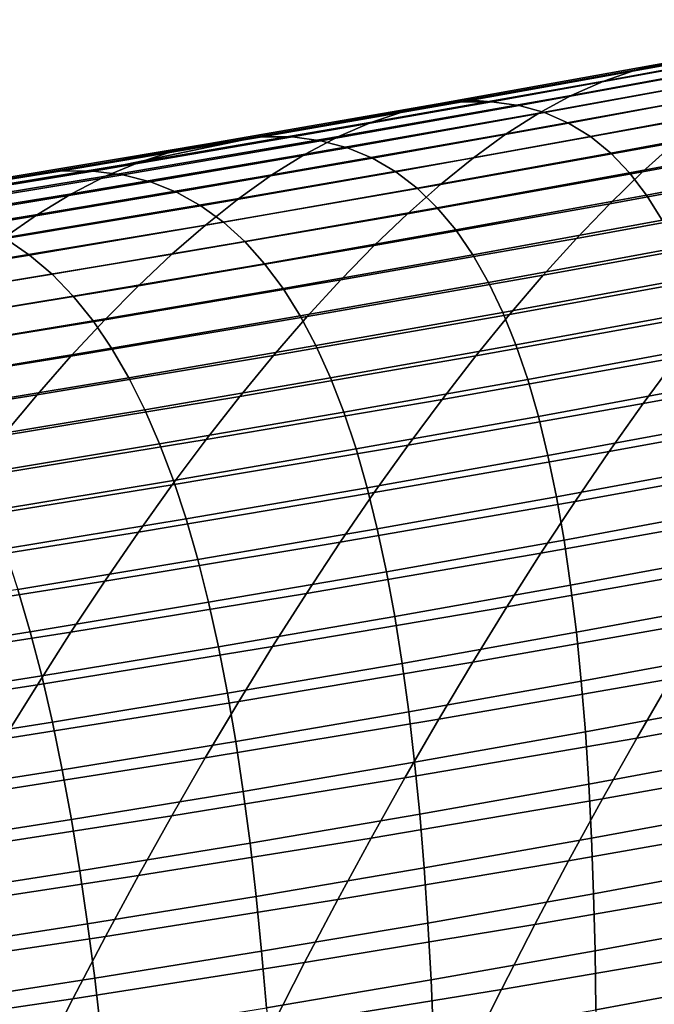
# Model space of a CAD drawing. Header units: metres. Extents: x -248 to 28, y -28 to 28.
# Tile 346 of 507: x -36.41 to -34.35, y 15.74 to 18.94. Entities that reach past the tile are written whole.
import ezdxf

# ---------------------------------------------------------------- set-up
doc = ezdxf.new("R2010")
doc.units = ezdxf.units.M
doc.layers.add('solid_10_061_053_XXX', color=7, linetype='CONTINUOUS')

msp = doc.modelspace()

# ---------------------------------------------------------------- linework, layer by layer
at = {"layer": 'solid_10_061_053_XXX'}
for points in [[(-33.557159, 18.93758, 88.26609), (-33.65871, 18.912939, 87.556252), (-34.40847, 18.774252, 87.86232), (-34.303711, 18.79863, 88.553482)], [(-33.65871, 18.912939, 87.556252), (-33.760818, 18.876795, 86.860176), (-34.513451, 18.738369, 87.184753), (-34.40847, 18.774252, 87.86232)], [(-33.760818, 18.876795, 86.860176), (-33.86351, 18.829597, 86.177475), (-34.618702, 18.691446, 86.520378), (-34.513451, 18.738369, 87.184753)], [(-33.86351, 18.829597, 86.177475), (-33.966824, 18.771793, 85.507774), (-34.724274, 18.633944, 85.868805), (-34.618702, 18.691446, 86.520378)], [(-34.40847, 18.774252, 87.86232), (-34.513451, 18.738369, 87.184753), (-35.266953, 18.604504, 87.508255), (-35.159065, 18.640093, 88.167778)], [(-34.303711, 18.79863, 88.553482), (-34.40847, 18.774252, 87.86232), (-35.159065, 18.640093, 88.167778), (-35.051083, 18.664185, 88.840714)], [(-35.051083, 18.664185, 88.840714), (-34.943188, 18.676262, 89.52758), (-34.323734, 18.788149, 89.30368), (-34.303711, 18.79863, 88.553482)], [(-34.231316, 18.787916, 89.941231), (-34.323734, 18.788149, 89.30368), (-34.943188, 18.676262, 89.52758), (-34.877289, 18.670567, 90.16143)], [(-34.145542, 18.776091, 90.563232), (-34.231316, 18.787916, 89.941231), (-34.877289, 18.670567, 90.16143), (-34.788235, 18.658628, 90.769394)], [(-34.066025, 18.753094, 91.169937), (-34.145542, 18.776091, 90.563232), (-34.788235, 18.658628, 90.769394), (-34.705238, 18.635599, 91.36245)], [(-33.966824, 18.771793, 85.507774), (-34.070797, 18.703831, 84.850677), (-34.830212, 18.56632, 85.229622), (-34.724274, 18.633944, 85.868805)], [(-33.99255, 18.719309, 91.761681), (-34.066025, 18.753094, 91.169937), (-34.705238, 18.635599, 91.36245), (-34.628094, 18.601866, 91.940926)], [(-34.513451, 18.738369, 87.184753), (-34.618702, 18.691446, 86.520378), (-35.374809, 18.557892, 86.861748), (-35.266953, 18.604504, 87.508255)], [(-33.924908, 18.675125, 92.338806), (-33.99255, 18.719309, 91.761681), (-34.628094, 18.601866, 91.940926), (-34.556602, 18.557812, 92.50515)], [(-34.618702, 18.691446, 86.520378), (-34.724274, 18.633944, 85.868805), (-35.482693, 18.500731, 86.227829), (-35.374809, 18.557892, 86.861748)], [(-34.070797, 18.703831, 84.850677), (-34.175457, 18.626156, 84.205818), (-34.936569, 18.489037, 84.602432), (-34.830212, 18.56632, 85.229622)], [(-33.519581, 18.680668, 83.155365), (-33.624649, 18.584431, 82.516174), (-34.38699, 18.443457, 82.951241), (-34.280846, 18.539215, 83.5728)], [(-35.051083, 18.664185, 88.840714), (-35.159065, 18.640093, 88.167778), (-35.910469, 18.510469, 88.47261), (-35.799248, 18.53425, 89.127792)], [(-35.799248, 18.53425, 89.127792), (-35.687737, 18.54603, 89.796722), (-35.622448, 18.557264, 89.773117), (-35.051083, 18.664185, 88.840714)], [(-34.877289, 18.670567, 90.16143), (-34.972839, 18.670988, 89.5383), (-35.622448, 18.557264, 89.773117), (-35.523869, 18.556633, 90.382172)], [(-35.051083, 18.664185, 88.840714), (-35.622448, 18.557264, 89.773117), (-34.972839, 18.670988, 89.5383)], [(-34.788235, 18.658628, 90.769394), (-34.877289, 18.670567, 90.16143), (-35.523869, 18.556633, 90.382172), (-35.431541, 18.544582, 90.976418)], [(-34.705238, 18.635599, 91.36245), (-34.788235, 18.658628, 90.769394), (-35.431541, 18.544582, 90.976418), (-35.345081, 18.521528, 91.556122)], [(-35.051083, 18.664185, 88.840714), (-34.972839, 18.670988, 89.5383), (-34.943188, 18.676262, 89.52758)], [(-34.943188, 18.676262, 89.52758), (-34.972839, 18.670988, 89.5383), (-34.877289, 18.670567, 90.16143)], [(-33.862896, 18.62093, 92.901649), (-33.924908, 18.675125, 92.338806), (-34.556602, 18.557812, 92.50515), (-34.490562, 18.503824, 93.05545)], [(-35.159065, 18.640093, 88.167778), (-35.266953, 18.604504, 87.508255), (-36.02129, 18.475201, 87.830673), (-35.910469, 18.510469, 88.47261)], [(-34.724274, 18.633944, 85.868805), (-34.830212, 18.56632, 85.229622), (-35.590668, 18.433493, 85.606087), (-35.482693, 18.500731, 86.227829)], [(-34.628094, 18.601866, 91.940926), (-34.705238, 18.635599, 91.36245), (-35.345081, 18.521528, 91.556122), (-35.26429, 18.487852, 92.12162)], [(-34.175457, 18.626156, 84.205818), (-34.280846, 18.539215, 83.5728), (-35.043385, 18.402555, 83.986839), (-34.936569, 18.489037, 84.602432)], [(-33.806305, 18.557108, 93.450531), (-33.862896, 18.62093, 92.901649), (-34.490562, 18.503824, 93.05545), (-34.429775, 18.440285, 93.592171)], [(-35.266953, 18.604504, 87.508255), (-35.374809, 18.557892, 86.861748), (-36.131786, 18.428932, 87.201553), (-36.02129, 18.475201, 87.830673)], [(-34.556602, 18.557812, 92.50515), (-34.628094, 18.601866, 91.940926), (-35.26429, 18.487852, 92.12162), (-35.188972, 18.443939, 92.673233)], [(-33.624649, 18.584431, 82.516174), (-33.730759, 18.479733, 81.888344), (-34.493927, 18.339329, 82.340752), (-34.38699, 18.443457, 82.951241)], [(-35.374809, 18.557892, 86.861748), (-35.482693, 18.500731, 86.227829), (-36.242031, 18.372152, 86.584824), (-36.131786, 18.428932, 87.201553)], [(-35.523869, 18.556633, 90.382172), (-35.622448, 18.557264, 89.773117), (-35.687737, 18.54603, 89.796722), (-36.171047, 18.446121, 90.603455)], [(-35.431541, 18.544582, 90.976418), (-35.523869, 18.556633, 90.382172), (-36.171047, 18.446121, 90.603455), (-36.075462, 18.433958, 91.184296)], [(-34.830212, 18.56632, 85.229622), (-34.936569, 18.489037, 84.602432), (-35.698792, 18.356653, 84.996101), (-35.590668, 18.433493, 85.606087)], [(-34.490562, 18.503824, 93.05545), (-34.556602, 18.557812, 92.50515), (-35.188972, 18.443939, 92.673233), (-35.118935, 18.390173, 93.211296)], [(-33.754929, 18.484045, 93.985794), (-33.806305, 18.557108, 93.450531), (-34.429775, 18.440285, 93.592171), (-34.374039, 18.36758, 94.115639)], [(-35.799248, 18.53425, 89.127792), (-35.910469, 18.510469, 88.47261), (-36.662651, 18.38538, 88.776817), (-36.548183, 18.408833, 89.414703)], [(-36.548183, 18.408833, 89.414703), (-36.432941, 18.420317, 90.066109), (-36.272552, 18.446983, 90.008125), (-35.799248, 18.53425, 89.127792)], [(-35.687737, 18.54603, 89.796722), (-36.272552, 18.446983, 90.008125), (-36.171047, 18.446121, 90.603455)], [(-35.799248, 18.53425, 89.127792), (-36.272552, 18.446983, 90.008125), (-35.687737, 18.54603, 89.796722)], [(-35.345081, 18.521528, 91.556122), (-35.431541, 18.544582, 90.976418), (-36.075462, 18.433958, 91.184296), (-35.985554, 18.410881, 91.750961)], [(-35.26429, 18.487852, 92.12162), (-35.345081, 18.521528, 91.556122), (-35.985554, 18.410881, 91.750961), (-35.901134, 18.377272, 92.303787)], [(-34.280846, 18.539215, 83.5728), (-34.38699, 18.443457, 82.951241), (-35.150711, 18.307337, 83.382446), (-35.043385, 18.402555, 83.986839)], [(-35.910469, 18.510469, 88.47261), (-36.02129, 18.475201, 87.830673), (-36.776421, 18.35046, 88.151993), (-36.662651, 18.38538, 88.776817)], [(-35.482693, 18.500731, 86.227829), (-35.590668, 18.433493, 85.606087), (-36.352097, 18.305346, 85.980049), (-36.242031, 18.372152, 86.584824)], [(-35.188972, 18.443939, 92.673233), (-35.26429, 18.487852, 92.12162), (-35.901134, 18.377272, 92.303787), (-35.822014, 18.333511, 92.843086)], [(-34.936569, 18.489037, 84.602432), (-35.043385, 18.402555, 83.986839), (-35.807125, 18.270685, 84.397469), (-35.698792, 18.356653, 84.996101)], [(-34.429775, 18.440285, 93.592171), (-34.490562, 18.503824, 93.05545), (-35.118935, 18.390173, 93.211296), (-35.053982, 18.326935, 93.73613)], [(-36.02129, 18.475201, 87.830673), (-36.131786, 18.428932, 87.201553), (-36.889587, 18.304571, 87.539795), (-36.776421, 18.35046, 88.151993)], [(-33.730759, 18.479733, 81.888344), (-33.837891, 18.366962, 81.271553), (-34.601658, 18.22723, 81.74102), (-34.493927, 18.339329, 82.340752)], [(-33.708553, 18.40213, 94.507774), (-33.754929, 18.484045, 93.985794), (-34.374039, 18.36758, 94.115639), (-34.323151, 18.286097, 94.626175)], [(-36.131786, 18.428932, 87.201553), (-36.242031, 18.372152, 86.584824), (-37.002228, 18.248211, 86.939774), (-36.889587, 18.304571, 87.539795)], [(-36.171047, 18.446121, 90.603455), (-36.272552, 18.446983, 90.008125), (-36.432941, 18.420317, 90.066109), (-36.81881, 18.339033, 90.825279)], [(-36.075462, 18.433958, 91.184296), (-36.171047, 18.446121, 90.603455), (-36.81881, 18.339033, 90.825279), (-36.719982, 18.326757, 91.393028)], [(-35.985554, 18.410881, 91.750961), (-36.075462, 18.433958, 91.184296), (-36.719982, 18.326757, 91.393028), (-36.626648, 18.303661, 91.946968)], [(-35.590668, 18.433493, 85.606087), (-35.698792, 18.356653, 84.996101), (-36.462055, 18.228996, 85.386803), (-36.352097, 18.305346, 85.980049)], [(-35.118935, 18.390173, 93.211296), (-35.188972, 18.443939, 92.673233), (-35.822014, 18.333511, 92.843086), (-35.748013, 18.279982, 93.369194)], [(-34.38699, 18.443457, 82.951241), (-34.493927, 18.339329, 82.340752), (-35.258598, 18.203842, 82.788849), (-35.150711, 18.307337, 83.382446)], [(-34.374039, 18.36758, 94.115639), (-34.429775, 18.440285, 93.592171), (-35.053982, 18.326935, 93.73613), (-34.993923, 18.25461, 94.248077)], [(-35.901134, 18.377272, 92.303787), (-35.985554, 18.410881, 91.750961), (-36.626648, 18.303661, 91.946968), (-36.538628, 18.270126, 92.487419)], [(-35.043385, 18.402555, 83.986839), (-35.150711, 18.307337, 83.382446), (-35.915733, 18.176062, 83.809769), (-35.807125, 18.270685, 84.397469)], [(-35.053982, 18.326935, 93.73613), (-35.118935, 18.390173, 93.211296), (-35.748013, 18.279982, 93.369194), (-35.678932, 18.217062, 93.882431)], [(-36.242031, 18.372152, 86.584824), (-36.352097, 18.305346, 85.980049), (-37.114437, 18.181877, 86.351494), (-37.002228, 18.248211, 86.939774)], [(-35.822014, 18.333511, 92.843086), (-35.901134, 18.377272, 92.303787), (-36.538628, 18.270126, 92.487419), (-36.455738, 18.22653, 93.014709)], [(-34.323151, 18.286097, 94.626175), (-34.374039, 18.36758, 94.115639), (-34.993923, 18.25461, 94.248077), (-34.938564, 18.17358, 94.747452)], [(-33.837891, 18.366962, 81.271553), (-33.945938, 18.246386, 80.665672), (-34.710083, 18.10743, 81.151894), (-34.601658, 18.22723, 81.74102)], [(-35.698792, 18.356653, 84.996101), (-35.807125, 18.270685, 84.397469), (-36.571987, 18.143595, 84.804649), (-36.462055, 18.228996, 85.386803)], [(-35.748013, 18.279982, 93.369194), (-35.822014, 18.333511, 92.843086), (-36.455738, 18.22653, 93.014709), (-36.3778, 18.17325, 93.529152)], [(-34.993923, 18.25461, 94.248077), (-35.053982, 18.326935, 93.73613), (-35.678932, 18.217062, 93.882431), (-35.614594, 18.145134, 94.383125)], [(-34.493927, 18.339329, 82.340752), (-34.601658, 18.22723, 81.74102), (-35.367054, 18.09248, 82.205704), (-35.258598, 18.203842, 82.788849)], [(-36.352097, 18.305346, 85.980049), (-36.462055, 18.228996, 85.386803), (-37.226299, 18.106068, 85.774498), (-37.114437, 18.181877, 86.351494)], [(-35.150711, 18.307337, 83.382446), (-35.258598, 18.203842, 82.788849), (-36.024673, 18.073259, 83.232582), (-35.915733, 18.176062, 83.809769)], [(-35.807125, 18.270685, 84.397469), (-35.915733, 18.176062, 83.809769), (-36.681965, 18.049623, 84.23317), (-36.571987, 18.143595, 84.804649)], [(-35.678932, 18.217062, 93.882431), (-35.748013, 18.279982, 93.369194), (-36.3778, 18.17325, 93.529152), (-36.304634, 18.110664, 94.031082)], [(-34.276913, 18.196209, 95.124123), (-34.323151, 18.286097, 94.626175), (-34.938564, 18.17358, 94.747452), (-34.887707, 18.084217, 95.234573)], [(-34.938564, 18.17358, 94.747452), (-34.993923, 18.25461, 94.248077), (-35.614594, 18.145134, 94.383125), (-35.554806, 18.064577, 94.871613)], [(-33.945938, 18.246386, 80.665672), (-34.054779, 18.11825, 80.070572), (-34.819088, 17.980171, 80.57325), (-34.710083, 18.10743, 81.151894)], [(-36.3778, 18.17325, 93.529152), (-36.455738, 18.22653, 93.014709), (-37.090137, 18.123001, 93.18811), (-37.008305, 18.069983, 93.691193)], [(-35.614594, 18.145134, 94.383125), (-35.678932, 18.217062, 93.882431), (-36.304634, 18.110664, 94.031082), (-36.236057, 18.039152, 94.520813)], [(-35.258598, 18.203842, 82.788849), (-35.367054, 18.09248, 82.205704), (-36.133972, 17.962696, 82.665565), (-36.024673, 18.073259, 83.232582)], [(-34.601658, 18.22723, 81.74102), (-34.710083, 18.10743, 81.151894), (-35.475994, 17.97352, 81.632874), (-35.367054, 18.09248, 82.205704)], [(-36.304634, 18.110664, 94.031082), (-36.3778, 18.17325, 93.529152), (-37.008305, 18.069983, 93.691193), (-36.931087, 18.007746, 94.182106)], [(-35.915733, 18.176062, 83.809769), (-36.024673, 18.073259, 83.232582), (-36.792061, 17.947573, 83.671921), (-36.681965, 18.049623, 84.23317)], [(-34.887707, 18.084217, 95.234573), (-34.938564, 18.17358, 94.747452), (-35.554806, 18.064577, 94.871613), (-35.499382, 17.975763, 95.34819)], [(-34.235123, 18.098207, 95.609688), (-34.276913, 18.196209, 95.124123), (-34.887707, 18.084217, 95.234573), (-34.841167, 17.986814, 95.709686)], [(-35.554806, 18.064577, 94.871613), (-35.614594, 18.145134, 94.383125), (-36.236057, 18.039152, 94.520813), (-36.171886, 17.959087, 94.99868)], [(-36.236057, 18.039152, 94.520813), (-36.304634, 18.110664, 94.031082), (-36.931087, 18.007746, 94.182106), (-36.858311, 17.936663, 94.661163)], [(-34.710083, 18.10743, 81.151894), (-34.819088, 17.980171, 80.57325), (-35.585312, 17.847206, 81.070213), (-35.475994, 17.97352, 81.632874)], [(-34.054779, 18.11825, 80.070572), (-34.16428, 17.9828, 79.486137), (-34.928562, 17.845701, 80.004959), (-34.819088, 17.980171, 80.57325)], [(-36.024673, 18.073259, 83.232582), (-36.133972, 17.962696, 82.665565), (-36.902313, 17.837866, 83.120552), (-36.792061, 17.947573, 83.671921)], [(-35.367054, 18.09248, 82.205704), (-35.475994, 17.97352, 81.632874), (-36.243553, 17.844641, 82.108551), (-36.133972, 17.962696, 82.665565)], [(-34.841167, 17.986814, 95.709686), (-34.887707, 18.084217, 95.234573), (-35.499382, 17.975763, 95.34819), (-35.448139, 17.878981, 95.813103)], [(-34.197594, 17.992348, 96.083069), (-34.235123, 18.098207, 95.609688), (-34.841167, 17.986814, 95.709686), (-34.798759, 17.881618, 96.172951)], [(-36.171886, 17.959087, 94.99868), (-36.236057, 18.039152, 94.520813), (-36.858311, 17.936663, 94.661163), (-36.789806, 17.857109, 95.1287)], [(-35.499382, 17.975763, 95.34819), (-35.554806, 18.064577, 94.871613), (-36.171886, 17.959087, 94.99868), (-36.111942, 17.870842, 95.464989)], [(-35.475994, 17.97352, 81.632874), (-35.585312, 17.847206, 81.070213), (-36.353329, 17.719337, 81.561424), (-36.243553, 17.844641, 82.108551)], [(-35.448139, 17.878981, 95.813103), (-35.499382, 17.975763, 95.34819), (-36.111942, 17.870842, 95.464989), (-36.056053, 17.774698, 95.919968)], [(-34.819088, 17.980171, 80.57325), (-34.928562, 17.845701, 80.004959), (-35.694912, 17.713785, 80.517616), (-35.585312, 17.847206, 81.070213)], [(-34.798759, 17.881618, 96.172951), (-34.841167, 17.986814, 95.709686), (-35.448139, 17.878981, 95.813103), (-35.400909, 17.774469, 96.26651)], [(-34.16428, 17.9828, 79.486137), (-34.274319, 17.840279, 78.912239), (-35.038383, 17.704264, 79.446907), (-34.928562, 17.845701, 80.004959)], [(-34.164131, 17.878878, 96.544441), (-34.197594, 17.992348, 96.083069), (-34.798759, 17.881618, 96.172951), (-34.7603, 17.768873, 96.624557)], [(-33.512634, 17.981573, 78.37101), (-33.623661, 17.831112, 77.791565), (-34.384769, 17.690933, 78.348778), (-34.274319, 17.840279, 78.912239)], [(-36.133972, 17.962696, 82.665565), (-36.243553, 17.844641, 82.108551), (-37.012657, 17.720776, 82.578896), (-36.902313, 17.837866, 83.120552)], [(-36.111942, 17.870842, 95.464989), (-36.171886, 17.959087, 94.99868), (-36.789806, 17.857109, 95.1287), (-36.725391, 17.769451, 95.585007)], [(-35.400909, 17.774469, 96.26651), (-35.448139, 17.878981, 95.813103), (-36.056053, 17.774698, 95.919968), (-36.004055, 17.670895, 96.363785)], [(-34.7603, 17.768873, 96.624557), (-34.798759, 17.881618, 96.172951), (-35.400909, 17.774469, 96.26651), (-35.357513, 17.662474, 96.708611)], [(-34.134537, 17.758047, 96.99398), (-34.164131, 17.878878, 96.544441), (-34.7603, 17.768873, 96.624557), (-34.725605, 17.648829, 97.064682)], [(-36.056053, 17.774698, 95.919968), (-36.111942, 17.870842, 95.464989), (-36.725391, 17.769451, 95.585007), (-36.664909, 17.673964, 96.030327)], [(-35.585312, 17.847206, 81.070213), (-35.694912, 17.713785, 80.517616), (-36.4632, 17.587032, 81.024055), (-36.353329, 17.719337, 81.561424)], [(-34.928562, 17.845701, 80.004959), (-35.038383, 17.704264, 79.446907), (-35.80468, 17.573502, 79.974945), (-35.694912, 17.713785, 80.517616)], [(-36.243553, 17.844641, 82.108551), (-36.353329, 17.719337, 81.561424), (-37.123009, 17.596544, 82.046829), (-37.012657, 17.720776, 82.578896)], [(-34.274319, 17.840279, 78.912239), (-34.384769, 17.690933, 78.348778), (-35.148441, 17.556107, 78.898972), (-35.038383, 17.704264, 79.446907)], [(-33.623661, 17.831112, 77.791565), (-33.735149, 17.673967, 77.222748), (-34.495506, 17.535009, 77.795616), (-34.384769, 17.690933, 78.348778)], [(-36.004055, 17.670895, 96.363785), (-36.056053, 17.774698, 95.919968), (-36.664909, 17.673964, 96.030327), (-36.608204, 17.570883, 96.464813)], [(-35.357513, 17.662474, 96.708611), (-35.400909, 17.774469, 96.26651), (-36.004055, 17.670895, 96.363785), (-35.955784, 17.559668, 96.796623)], [(-34.725605, 17.648829, 97.064682), (-34.7603, 17.768873, 96.624557), (-35.357513, 17.662474, 96.708611), (-35.317776, 17.543236, 97.139557)], [(-34.10862, 17.630106, 97.431885), (-34.134537, 17.758047, 96.99398), (-34.725605, 17.648829, 97.064682), (-34.694489, 17.521729, 97.493507)], [(-36.353329, 17.719337, 81.561424), (-36.4632, 17.587032, 81.024055), (-37.233292, 17.465412, 81.524216), (-37.123009, 17.596544, 82.046829)], [(-35.694912, 17.713785, 80.517616), (-35.80468, 17.573502, 79.974945), (-36.573074, 17.447966, 80.496307), (-36.4632, 17.587032, 81.024055)], [(-35.038383, 17.704264, 79.446907), (-35.148441, 17.556107, 78.898972), (-35.914524, 17.426601, 79.442085), (-35.80468, 17.573502, 79.974945)], [(-34.384769, 17.690933, 78.348778), (-34.495506, 17.535009, 77.795616), (-35.258621, 17.401476, 78.361023), (-35.148441, 17.556107, 78.898972)], [(-35.955784, 17.559668, 96.796623), (-36.004055, 17.670895, 96.363785), (-36.608204, 17.570883, 96.464813), (-36.555115, 17.460443, 96.888657)], [(-35.317776, 17.543236, 97.139557), (-35.357513, 17.662474, 96.708611), (-35.955784, 17.559668, 96.796623), (-35.911072, 17.441256, 97.218651)], [(-33.735149, 17.673967, 77.222748), (-33.846962, 17.510382, 76.664436), (-34.606403, 17.372753, 77.252647), (-34.495506, 17.535009, 77.795616)], [(-34.694489, 17.521729, 97.493507), (-34.725605, 17.648829, 97.064682), (-35.317776, 17.543236, 97.139557), (-35.281525, 17.416998, 97.559547)], [(-34.086189, 17.495306, 97.858315), (-34.10862, 17.630106, 97.431885), (-34.694489, 17.521729, 97.493507), (-34.666763, 17.387823, 97.911209)], [(-35.80468, 17.573502, 79.974945), (-35.914524, 17.426601, 79.442085), (-36.682865, 17.302382, 79.978058), (-36.573074, 17.447966, 80.496307)], [(-35.911072, 17.441256, 97.218651), (-35.955784, 17.559668, 96.796623), (-36.555115, 17.460443, 96.888657), (-36.505489, 17.342875, 97.302017)], [(-35.148441, 17.556107, 78.898972), (-35.258621, 17.401476, 78.361023), (-36.024334, 17.273327, 78.9189), (-35.914524, 17.426601, 79.442085)], [(-35.281525, 17.416998, 97.559547), (-35.317776, 17.543236, 97.139557), (-35.911072, 17.441256, 97.218651), (-35.869751, 17.315899, 97.630051)], [(-34.495506, 17.535009, 77.795616), (-34.606403, 17.372753, 77.252647), (-35.368809, 17.240614, 77.832939), (-35.258621, 17.401476, 78.361023)], [(-34.666763, 17.387823, 97.911209), (-34.694489, 17.521729, 97.493507), (-35.281525, 17.416998, 97.559547), (-35.248585, 17.284004, 97.968758)], [(-33.846962, 17.510382, 76.664436), (-33.958954, 17.340603, 76.116524), (-34.717335, 17.204407, 76.719742), (-34.606403, 17.372753, 77.252647)], [(-34.067043, 17.353897, 98.273476), (-34.086189, 17.495306, 97.858315), (-34.666763, 17.387823, 97.911209), (-34.642254, 17.247355, 98.31797)], [(-35.869751, 17.315899, 97.630051), (-35.911072, 17.441256, 97.218651), (-36.505489, 17.342875, 97.302017), (-36.459167, 17.218414, 97.705078)], [(-35.914524, 17.426601, 79.442085), (-36.024334, 17.273327, 78.9189), (-36.792477, 17.150526, 79.469185), (-36.682865, 17.302382, 79.978058)], [(-35.258621, 17.401476, 78.361023), (-35.368809, 17.240614, 77.832939), (-36.134007, 17.113924, 78.405266), (-36.024334, 17.273327, 78.9189)], [(-35.248585, 17.284004, 97.968758), (-35.281525, 17.416998, 97.559547), (-35.869751, 17.315899, 97.630051), (-35.831657, 17.183834, 98.030998)], [(-34.606403, 17.372753, 77.252647), (-34.717335, 17.204407, 76.719742), (-35.478889, 17.073767, 77.314613), (-35.368809, 17.240614, 77.832939)], [(-34.642254, 17.247355, 98.31797), (-34.666763, 17.387823, 97.911209), (-35.248585, 17.284004, 97.968758), (-35.218773, 17.144495, 98.367348)], [(-33.958954, 17.340603, 76.116524), (-34.070992, 17.164875, 75.578896), (-34.828171, 17.030218, 76.196785), (-34.717335, 17.204407, 76.719742)], [(-34.050995, 17.206129, 98.677528), (-34.067043, 17.353897, 98.273476), (-34.642254, 17.247355, 98.31797), (-34.620766, 17.100573, 98.713966)], [(-35.831657, 17.183834, 98.030998), (-35.869751, 17.315899, 97.630051), (-36.459167, 17.218414, 97.705078), (-36.415989, 17.087292, 98.098007)], [(-36.024334, 17.273327, 78.9189), (-36.134007, 17.113924, 78.405266), (-36.901814, 16.992643, 78.969559), (-36.792477, 17.150526, 79.469185)], [(-35.218773, 17.144495, 98.367348), (-35.248585, 17.284004, 97.968758), (-35.831657, 17.183834, 98.030998), (-35.796623, 17.0453, 98.421661)], [(-35.368809, 17.240614, 77.832939), (-35.478889, 17.073767, 77.314613), (-36.243439, 16.948639, 77.90107), (-36.134007, 17.113924, 78.405266)], [(-34.620766, 17.100573, 98.713966), (-34.642254, 17.247355, 98.31797), (-35.218773, 17.144495, 98.367348), (-35.191925, 16.998716, 98.755516)], [(-34.037849, 17.052252, 99.070663), (-34.050995, 17.206129, 98.677528), (-34.620766, 17.100573, 98.713966), (-34.602123, 16.947721, 99.099388)], [(-35.796623, 17.0453, 98.421661), (-35.831657, 17.183834, 98.030998), (-36.415989, 17.087292, 98.098007), (-36.375805, 16.949745, 98.48098)], [(-34.717335, 17.204407, 76.719742), (-34.828171, 17.030218, 76.196785), (-35.588749, 16.901182, 76.805908), (-35.478889, 17.073767, 77.314613)], [(-35.191925, 16.998716, 98.755516), (-35.218773, 17.144495, 98.367348), (-35.796623, 17.0453, 98.421661), (-35.764488, 16.900534, 98.802223)], [(-34.070992, 17.164875, 75.578896), (-34.182941, 16.983435, 75.05143), (-34.938797, 16.850426, 75.683678), (-34.828171, 17.030218, 76.196785)], [(-36.134007, 17.113924, 78.405266), (-36.243439, 16.948639, 77.90107), (-37.010788, 16.828976, 78.47905), (-36.901814, 16.992643, 78.969559)], [(-36.375805, 16.949745, 98.48098), (-36.415989, 17.087292, 98.098007), (-37.001583, 16.994362, 98.169853), (-36.956314, 16.857807, 98.54538)], [(-34.602123, 16.947721, 99.099388), (-34.620766, 17.100573, 98.713966), (-35.191925, 16.998716, 98.755516), (-35.167862, 16.846905, 99.13343)], [(-35.478889, 17.073767, 77.314613), (-35.588749, 16.901182, 76.805908), (-36.352528, 16.777714, 77.406181), (-36.243439, 16.948639, 77.90107)], [(-34.027431, 16.892466, 99.453094), (-34.037849, 17.052252, 99.070663), (-34.602123, 16.947721, 99.099388), (-34.586159, 16.789003, 99.474426)], [(-35.764488, 16.900534, 98.802223), (-35.796623, 17.0453, 98.421661), (-36.375805, 16.949745, 98.48098), (-36.338455, 16.806004, 98.854164)], [(-34.828171, 17.030218, 76.196785), (-34.938797, 16.850426, 75.683678), (-35.698277, 16.723095, 76.306717), (-35.588749, 16.901182, 76.805908)], [(-35.167862, 16.846905, 99.13343), (-35.191925, 16.998716, 98.755516), (-35.764488, 16.900534, 98.802223), (-35.735081, 16.749773, 99.172859)], [(-34.182941, 16.983435, 75.05143), (-34.294678, 16.796509, 74.534058), (-35.049088, 16.665251, 75.180313), (-34.938797, 16.850426, 75.683678)], [(-36.243439, 16.948639, 77.90107), (-36.352528, 16.777714, 77.406181), (-37.119308, 16.659765, 77.997528), (-37.010788, 16.828976, 78.47905)], [(-36.338455, 16.806004, 98.854164), (-36.375805, 16.949745, 98.48098), (-36.956314, 16.857807, 98.54538), (-36.913818, 16.715097, 98.91143)], [(-34.586159, 16.789003, 99.474426), (-34.602123, 16.947721, 99.099388), (-35.167862, 16.846905, 99.13343), (-35.146431, 16.68926, 99.501289)], [(-33.544357, 16.933559, 73.878265), (-33.657555, 16.73958, 73.356804), (-34.406071, 16.604324, 74.02668), (-34.294678, 16.796509, 74.534058)], [(-35.588749, 16.901182, 76.805908), (-35.698277, 16.723095, 76.306717), (-36.461174, 16.601387, 76.920479), (-36.352528, 16.777714, 77.406181)], [(-35.735081, 16.749773, 99.172859), (-35.764488, 16.900534, 98.802223), (-36.338455, 16.806004, 98.854164), (-36.30378, 16.6563, 99.217743)], [(-34.0196, 16.726936, 99.825043), (-34.027431, 16.892466, 99.453094), (-34.586159, 16.789003, 99.474426), (-34.572735, 16.624569, 99.83931)], [(-34.938797, 16.850426, 75.683678), (-35.049088, 16.665251, 75.180313), (-35.807365, 16.539722, 75.81694), (-35.698277, 16.723095, 76.306717)], [(-35.146431, 16.68926, 99.501289), (-35.167862, 16.846905, 99.13343), (-35.735081, 16.749773, 99.172859), (-35.70826, 16.59321, 99.533752)], [(-36.30378, 16.6563, 99.217743), (-36.338455, 16.806004, 98.854164), (-36.913818, 16.715097, 98.91143), (-36.873951, 16.566454, 99.268188)], [(-34.294678, 16.796509, 74.534058), (-34.406071, 16.604324, 74.02668), (-35.158932, 16.474913, 74.686607), (-35.049088, 16.665251, 75.180313)], [(-36.352528, 16.777714, 77.406181), (-36.461174, 16.601387, 76.920479), (-37.227276, 16.485249, 77.524879), (-37.119308, 16.659765, 77.997528)], [(-34.572735, 16.624569, 99.83931), (-34.586159, 16.789003, 99.474426), (-35.146431, 16.68926, 99.501289), (-35.127495, 16.52593, 99.859314)], [(-35.70826, 16.59321, 99.533752), (-35.735081, 16.749773, 99.172859), (-36.30378, 16.6563, 99.217743), (-36.271648, 16.50082, 99.571899)], [(-34.014198, 16.55582, 100.186745), (-34.0196, 16.726936, 99.825043), (-34.572735, 16.624569, 99.83931), (-34.561707, 16.454578, 100.19426)], [(-33.657555, 16.73958, 73.356804), (-33.770382, 16.540466, 72.845596), (-34.516991, 16.407104, 73.529213), (-34.406071, 16.604324, 74.02668)], [(-35.698277, 16.723095, 76.306717), (-35.807365, 16.539722, 75.81694), (-36.569283, 16.419868, 76.443871), (-36.461174, 16.601387, 76.920479)], [(-35.049088, 16.665251, 75.180313), (-35.158932, 16.474913, 74.686607), (-35.915905, 16.351284, 75.336494), (-35.807365, 16.539722, 75.81694)], [(-35.127495, 16.52593, 99.859314), (-35.146431, 16.68926, 99.501289), (-35.70826, 16.59321, 99.533752), (-35.683895, 16.430988, 99.885124)], [(-36.271648, 16.50082, 99.571899), (-36.30378, 16.6563, 99.217743), (-36.873951, 16.566454, 99.268188), (-36.836582, 16.412062, 99.615829)], [(-34.406071, 16.604324, 74.02668), (-34.516991, 16.407104, 73.529213), (-35.268211, 16.279636, 74.202477), (-35.158932, 16.474913, 74.686607)], [(-34.561707, 16.454578, 100.19426), (-34.572735, 16.624569, 99.83931), (-35.127495, 16.52593, 99.859314), (-35.110924, 16.357067, 100.20771)], [(-35.683895, 16.430988, 99.885124), (-35.70826, 16.59321, 99.533752), (-36.271648, 16.50082, 99.571899), (-36.241936, 16.339706, 99.916832)], [(-35.807365, 16.539722, 75.81694), (-35.915905, 16.351284, 75.336494), (-36.676754, 16.233372, 75.976265), (-36.569283, 16.419868, 76.443871)], [(-33.770382, 16.540466, 72.845596), (-33.882702, 16.336447, 72.344574), (-34.627316, 16.205076, 73.041573), (-34.516991, 16.407104, 73.529213)], [(-34.011086, 16.379276, 100.538437), (-34.014198, 16.55582, 100.186745), (-34.561707, 16.454578, 100.19426), (-34.552937, 16.279182, 100.539505)], [(-35.110924, 16.357067, 100.20771), (-35.127495, 16.52593, 99.859314), (-35.683895, 16.430988, 99.885124), (-35.661869, 16.263252, 100.227173)], [(-36.241936, 16.339706, 99.916832), (-36.271648, 16.50082, 99.571899), (-36.836582, 16.412062, 99.615829), (-36.801601, 16.252054, 99.954544)], [(-35.158932, 16.474913, 74.686607), (-35.268211, 16.279636, 74.202477), (-36.023796, 16.157991, 74.865288), (-35.915905, 16.351284, 75.336494)], [(-34.552937, 16.279182, 100.539505), (-34.561707, 16.454578, 100.19426), (-35.110924, 16.357067, 100.20771), (-35.096588, 16.182819, 100.546707)], [(-35.661869, 16.263252, 100.227173), (-35.683895, 16.430988, 99.885124), (-36.241936, 16.339706, 99.916832), (-36.214527, 16.173098, 100.252739)], [(-34.516991, 16.407104, 73.529213), (-34.627316, 16.205076, 73.041573), (-35.376812, 16.079639, 73.727821), (-35.268211, 16.279636, 74.202477)], [(-34.010109, 16.197464, 100.880356), (-34.011086, 16.379276, 100.538437), (-34.552937, 16.279182, 100.539505), (-34.546284, 16.098536, 100.875267)], [(-35.915905, 16.351284, 75.336494), (-36.023796, 16.157991, 74.865288), (-36.783493, 16.042105, 75.517563), (-36.676754, 16.233372, 75.976265)], [(-35.096588, 16.182819, 100.546707), (-35.110924, 16.357067, 100.20771), (-35.661869, 16.263252, 100.227173), (-35.642048, 16.090149, 100.560112)], [(-36.214527, 16.173098, 100.252739), (-36.241936, 16.339706, 99.916832), (-36.801601, 16.252054, 99.954544), (-36.768894, 16.086565, 100.284538)], [(-33.882702, 16.336447, 72.344574), (-33.994377, 16.12775, 71.853638), (-34.736916, 15.998462, 72.563675), (-34.627316, 16.205076, 73.041573)], [(-35.268211, 16.279636, 74.202477), (-35.376812, 16.079639, 73.727821), (-36.130932, 15.960065, 74.403221), (-36.023796, 16.157991, 74.865288)], [(-34.546284, 16.098536, 100.875267), (-34.552937, 16.279182, 100.539505), (-35.096588, 16.182819, 100.546707), (-35.084351, 16.003334, 100.876511)], [(-35.642048, 16.090149, 100.560112), (-35.661869, 16.263252, 100.227173), (-36.214527, 16.173098, 100.252739), (-36.189304, 16.001131, 100.579834)], [(-35.084351, 16.003334, 100.876511), (-35.096588, 16.182819, 100.546707), (-35.642048, 16.090149, 100.560112), (-35.62431, 15.911819, 100.884148)], [(-34.627316, 16.205076, 73.041573), (-34.736916, 15.998462, 72.563675), (-35.484615, 15.875143, 73.262566), (-35.376812, 16.079639, 73.727821)], [(-34.01112, 16.01054, 101.212715), (-34.010109, 16.197464, 100.880356), (-34.546284, 16.098536, 100.875267), (-34.541611, 15.912792, 101.201775)], [(-36.023796, 16.157991, 74.865288), (-36.130932, 15.960065, 74.403221), (-36.889404, 15.846281, 75.06768), (-36.783493, 16.042105, 75.517563)], [(-36.189304, 16.001131, 100.579834), (-36.214527, 16.173098, 100.252739), (-36.768894, 16.086565, 100.284538), (-36.73835, 15.91573, 100.60598)], [(-33.994377, 16.12775, 71.853638), (-34.10527, 15.914606, 71.372711), (-34.845665, 15.787489, 72.095428), (-34.736916, 15.998462, 72.563675)], [(-35.62431, 15.911819, 100.884148), (-35.642048, 16.090149, 100.560112), (-36.189304, 16.001131, 100.579834), (-36.166153, 15.82395, 100.8983)], [(-34.541611, 15.912792, 101.201775), (-34.546284, 16.098536, 100.875267), (-35.084351, 16.003334, 100.876511), (-35.074078, 15.818763, 101.197342)], [(-35.376812, 16.079639, 73.727821), (-35.484615, 15.875143, 73.262566), (-36.237202, 15.757718, 73.950218), (-36.130932, 15.960065, 74.403221)], [(-36.166153, 15.82395, 100.8983), (-36.189304, 16.001131, 100.579834), (-36.73835, 15.91573, 100.60598), (-36.709862, 15.739681, 100.919083)], [(-35.074078, 15.818763, 101.197342), (-35.084351, 16.003334, 100.876511), (-35.62431, 15.911819, 100.884148), (-35.608528, 15.728411, 101.199493)], [(-34.736916, 15.998462, 72.563675), (-34.845665, 15.787489, 72.095428), (-35.591507, 15.66637, 72.806618), (-35.484615, 15.875143, 73.262566)], [(-34.013973, 15.818666, 101.535767), (-34.01112, 16.01054, 101.212715), (-34.541611, 15.912792, 101.201775), (-34.538773, 15.722106, 101.519249)], [(-36.130932, 15.960065, 74.403221), (-36.237202, 15.757718, 73.950218), (-36.994392, 15.646111, 74.626518), (-36.889404, 15.846281, 75.06768)], [(-35.608528, 15.728411, 101.199493), (-35.62431, 15.911819, 100.884148), (-36.166153, 15.82395, 100.8983), (-36.144947, 15.641689, 101.208344)], [(-34.538773, 15.722106, 101.519249), (-34.541611, 15.912792, 101.201775), (-35.074078, 15.818763, 101.197342), (-35.065639, 15.629254, 101.509422)], [(-34.10527, 15.914606, 71.372711), (-34.21524, 15.697241, 70.901718), (-34.953438, 15.572382, 71.636749), (-34.845665, 15.787489, 72.095428)], [(-35.484615, 15.875143, 73.262566), (-35.591507, 15.66637, 72.806618), (-36.342506, 15.551169, 73.506165), (-36.237202, 15.757718, 73.950218)], [(-36.144947, 15.641689, 101.208344), (-36.166153, 15.82395, 100.8983), (-36.709862, 15.739681, 100.919083), (-36.683319, 15.558554, 101.22403)], [(-35.065639, 15.629254, 101.509422), (-35.074078, 15.818763, 101.197342), (-35.608528, 15.728411, 101.199493), (-35.594578, 15.540065, 101.506355)], [(-34.018517, 15.621998, 101.849739), (-34.013973, 15.818666, 101.535767), (-34.538773, 15.722106, 101.519249), (-34.537628, 15.526631, 101.827919)], [(-34.845665, 15.787489, 72.095428), (-34.953438, 15.572382, 71.636749), (-35.697372, 15.453541, 72.359879), (-35.591507, 15.66637, 72.806618)], [(-36.237202, 15.757718, 73.950218), (-36.342506, 15.551169, 73.506165), (-37.098358, 15.441805, 74.193985), (-36.994392, 15.646111, 74.626518)]]:
    msp.add_3dface(points, dxfattribs=at)

doc.saveas('drawing.dxf')
